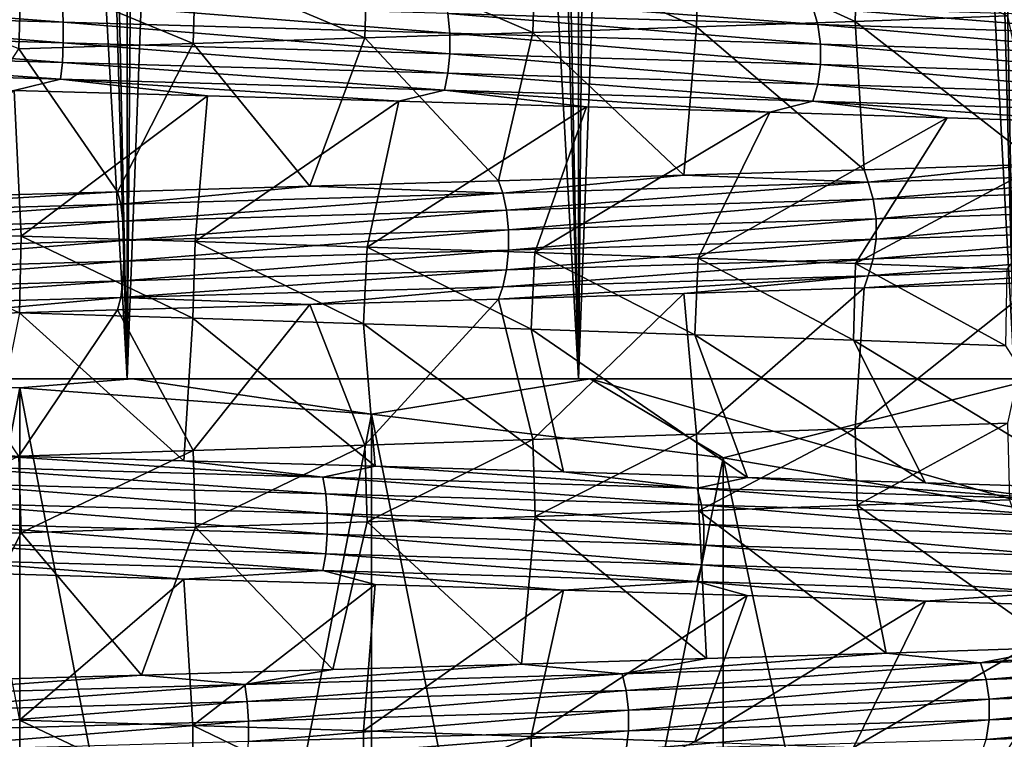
# Model space of a CAD drawing. Header units: metres. Extents: x -206 to 75, y -104 to 104.
# Tile 527 of 656: x 1.32 to 5.01, y -98.35 to -95.65. Entities that reach past the tile are written whole.
import ezdxf

# ---------------------------------------------------------------- set-up
doc = ezdxf.new("R2010")
doc.units = ezdxf.units.M
doc.layers.add('solid_01_1-CONSUMER_THERM_B_125288', color=7, linetype='CONTINUOUS')

msp = doc.modelspace()

# ---------------------------------------------------------------- linework, layer by layer
at = {"layer": 'solid_01_1-CONSUMER_THERM_B_125288'}
for points in [[(5.052959, -66.424324, 36.694572), (4.244294, -66.443359, 36.999039), (5.051363, -97, 36.695225)], [(3.417551, -66.462318, 37.249916), (2.575814, -66.481163, 37.446243), (3.416506, -97, 37.250195)], [(3.417551, -66.462318, 37.249916), (3.416506, -97, 37.250195), (5.051363, -97, 36.695225)], [(4.244294, -66.443359, 36.999039), (3.417551, -66.462318, 37.249916), (5.051363, -97, 36.695225)], [(1.723712, -66.499924, 37.586971), (0.863529, -66.518829, 37.671722), (1.72316, -97, 37.587044)], [(1.723712, -66.499924, 37.586971), (1.72316, -97, 37.587044), (3.416506, -97, 37.250195)], [(2.575814, -66.481163, 37.446243), (1.723712, -66.499924, 37.586971), (3.416506, -97, 37.250195)], [(0.863529, -66.518829, 37.671722), (0.00008, -66.537857, 37.700001), (1.72316, -97, 37.587044)], [(0.00008, -66.537857, 37.700001), (0.000094, -97, 37.700001), (1.72316, -97, 37.587044)], [(1.101931, -67.469055, 11.346075), (1.723034, -97, 11.412938), (-0.000094, -97, 11.3)], [(1.101931, -67.469055, 11.346075), (1.968711, -67.488083, 11.447637), (1.723034, -97, 11.412938)], [(1.968711, -67.488083, 11.447637), (2.826872, -67.507278, 11.60625), (1.723034, -97, 11.412938)], [(2.826872, -67.507278, 11.60625), (3.416415, -97, 11.74978), (1.723034, -97, 11.412938)], [(2.826872, -67.507278, 11.60625), (3.673147, -67.526497, 11.821357), (3.416415, -97, 11.74978)], [(3.673147, -67.526497, 11.821357), (4.503291, -67.545586, 12.091924), (3.416415, -97, 11.74978)], [(4.503291, -67.545586, 12.091924), (5.051296, -97, 12.304746), (3.416415, -97, 11.74978)], [(4.503291, -67.545586, 12.091924), (5.313622, -67.564568, 12.41673), (5.051296, -97, 12.304746)], [(3.858784, -95.681252, 32.961666), (3.253942, -95.413544, 33.212166), (3.867961, -95.392776, 32.957474)], [(3.858784, -95.681252, 32.961666), (3.867961, -95.392776, 32.957474), (4.453335, -95.660545, 32.664425)], [(4.453335, -95.660545, 32.664425), (3.867961, -95.392776, 32.957474), (4.462443, -95.372154, 32.659447)], [(4.453335, -95.660545, 32.664425), (4.462443, -95.372154, 32.659447), (5.024813, -95.639755, 32.32568)], [(2.614315, -95.72226, 33.424984), (1.978769, -95.454987, 33.587051), (2.623176, -95.434349, 33.422386)], [(2.614315, -95.72226, 33.424984), (2.623176, -95.434349, 33.422386), (3.244897, -95.701797, 33.215542)], [(3.244897, -95.701797, 33.215542), (2.623176, -95.434349, 33.422386), (3.253942, -95.413544, 33.212166)], [(3.244897, -95.701797, 33.215542), (3.253942, -95.413544, 33.212166), (3.858784, -95.681252, 32.961666)], [(1.970097, -95.742867, 33.588932), (1.325128, -95.475449, 33.705109), (1.978769, -95.454987, 33.587051)], [(1.970097, -95.742867, 33.588932), (1.978769, -95.454987, 33.587051), (2.614315, -95.72226, 33.424984)], [(1.316332, -95.763649, 33.706371), (0.664431, -95.495979, 33.776234), (1.325128, -95.475449, 33.705109)], [(1.316332, -95.763649, 33.706371), (1.325128, -95.475449, 33.705109), (1.970097, -95.742867, 33.588932)], [(0.003855, -95.549034, 14.053167), (0.003866, -95.622581, 14.028801), (1.483372, -95.663513, 14.133797)], [(1.479918, -95.589966, 14.157919), (0.003855, -95.549034, 14.053167), (1.483372, -95.663513, 14.133797)], [(2.913504, -95.567596, 14.514471), (2.926106, -95.630905, 14.47128), (4.313899, -95.671837, 14.985318)], [(4.295321, -95.608536, 15.026295), (2.913504, -95.567596, 14.514471), (4.313899, -95.671837, 14.985318)], [(1.479918, -95.589966, 14.157919), (1.483372, -95.663513, 14.133797), (2.932933, -95.704453, 14.447887)], [(2.926106, -95.630905, 14.47128), (1.479918, -95.589966, 14.157919), (2.932933, -95.704453, 14.447887)], [(4.295321, -95.608536, 15.026295), (4.313899, -95.671837, 14.985318), (5.615119, -95.712769, 15.689865)], [(5.590938, -95.649467, 15.727807), (4.295321, -95.608536, 15.026295), (5.615119, -95.712769, 15.689865)], [(0.003866, -95.622581, 14.028801), (0.003868, -95.699448, 14.028867), (1.483365, -95.740387, 14.133862)], [(1.483372, -95.663513, 14.133797), (0.003866, -95.622581, 14.028801), (1.483365, -95.740387, 14.133862)], [(2.926106, -95.630905, 14.47128), (2.932933, -95.704453, 14.447887), (4.323963, -95.745384, 14.963124)], [(4.313899, -95.671837, 14.985318), (2.926106, -95.630905, 14.47128), (4.323963, -95.745384, 14.963124)], [(4.453335, -95.660545, 32.664425), (5.024813, -95.639755, 32.32568), (5.141578, -96.195999, 33.471413)], [(1.483372, -95.663513, 14.133797), (1.483365, -95.740387, 14.133862), (2.932917, -95.781319, 14.447951)], [(2.932933, -95.704453, 14.447887), (1.483372, -95.663513, 14.133797), (2.932917, -95.781319, 14.447951)], [(3.244897, -95.701797, 33.215542), (3.858784, -95.681252, 32.961666), (3.811095, -96.237297, 34.112274)], [(3.858784, -95.681252, 32.961666), (4.487851, -96.216675, 33.815487), (3.811095, -96.237297, 34.112274)], [(3.858784, -95.681252, 32.961666), (4.453335, -95.660545, 32.664425), (4.487851, -96.216675, 33.815487)], [(4.313899, -95.671837, 14.985318), (4.323963, -95.745384, 14.963124), (5.628219, -95.786324, 15.669314)], [(5.615119, -95.712769, 15.689865), (4.313899, -95.671837, 14.985318), (5.628219, -95.786324, 15.669314)], [(4.453335, -95.660545, 32.664425), (5.141578, -96.195999, 33.471413), (4.487851, -96.216675, 33.815487)], [(0.003868, -95.699448, 14.028867), (0.00386, -95.772964, 14.053352), (1.479897, -95.813904, 14.158103)], [(1.483365, -95.740387, 14.133862), (0.003868, -95.699448, 14.028867), (1.479897, -95.813904, 14.158103)], [(1.970097, -95.742867, 33.588932), (2.614315, -95.72226, 33.424984), (2.407746, -96.27832, 34.556358)], [(2.614315, -95.72226, 33.424984), (3.11618, -96.257828, 34.359711), (2.407746, -96.27832, 34.556358)], [(2.614315, -95.72226, 33.424984), (3.244897, -95.701797, 33.215542), (3.11618, -96.257828, 34.359711)], [(2.932933, -95.704453, 14.447887), (2.932917, -95.781319, 14.447951), (4.323938, -95.822258, 14.963185)], [(4.323963, -95.745384, 14.963124), (2.932933, -95.704453, 14.447887), (4.323938, -95.822258, 14.963185)], [(3.244897, -95.701797, 33.215542), (3.811095, -96.237297, 34.112274), (3.11618, -96.257828, 34.359711)], [(1.316332, -95.763649, 33.706371), (1.687061, -96.298904, 34.701874), (0.955416, -96.319572, 34.79599)], [(1.316332, -95.763649, 33.706371), (1.970097, -95.742867, 33.588932), (1.687061, -96.298904, 34.701874)], [(1.483365, -95.740387, 14.133862), (1.479897, -95.813904, 14.158103), (2.926059, -95.854843, 14.471459)], [(2.932917, -95.781319, 14.447951), (1.483365, -95.740387, 14.133862), (2.926059, -95.854843, 14.471459)], [(1.970097, -95.742867, 33.588932), (2.407746, -96.27832, 34.556358), (1.687061, -96.298904, 34.701874)], [(4.323963, -95.745384, 14.963124), (4.323938, -95.822258, 14.963185), (5.628186, -95.86319, 15.669371)], [(5.628219, -95.786324, 15.669314), (4.323963, -95.745384, 14.963124), (5.628186, -95.86319, 15.669371)], [(0.00386, -95.772964, 14.053352), (0.003843, -95.836189, 14.098427), (1.473512, -95.877121, 14.202724)], [(1.479897, -95.813904, 14.158103), (0.00386, -95.772964, 14.053352), (1.473512, -95.877121, 14.202724)], [(2.932917, -95.781319, 14.447951), (2.926059, -95.854843, 14.471459), (4.313828, -95.895782, 14.985489)], [(4.323938, -95.822258, 14.963185), (2.932917, -95.781319, 14.447951), (4.313828, -95.895782, 14.985489)], [(1.473512, -95.877121, 14.202724), (0.003843, -95.836189, 14.098427), (1.299628, -95.918777, 14.241439)], [(1.479897, -95.813904, 14.158103), (1.473512, -95.877121, 14.202724), (2.913434, -95.91806, 14.514728)], [(2.926059, -95.854843, 14.471459), (1.479897, -95.813904, 14.158103), (2.913434, -95.91806, 14.514728)], [(4.323938, -95.822258, 14.963185), (4.313828, -95.895782, 14.985489), (5.615024, -95.936714, 15.690024)], [(5.628186, -95.86319, 15.669371), (4.323938, -95.822258, 14.963185), (5.615024, -95.936714, 15.690024)], [(1.473512, -95.877121, 14.202724), (1.299628, -95.918777, 14.241439), (2.024502, -95.93927, 14.359615)], [(1.473512, -95.877121, 14.202724), (2.024502, -95.93927, 14.359615), (2.741652, -95.959785, 14.529802)], [(2.913434, -95.91806, 14.514728), (1.473512, -95.877121, 14.202724), (2.741652, -95.959785, 14.529802)], [(2.926059, -95.854843, 14.471459), (2.913434, -95.91806, 14.514728), (4.295216, -95.958992, 15.026538)], [(4.313828, -95.895782, 14.985489), (2.926059, -95.854843, 14.471459), (4.295216, -95.958992, 15.026538)], [(4.313828, -95.895782, 14.985489), (4.295216, -95.958992, 15.026538), (5.590799, -95.999931, 15.728033)], [(5.615024, -95.936714, 15.690024), (4.313828, -95.895782, 14.985489), (5.590799, -95.999931, 15.728033)], [(1.299628, -95.918777, 14.241439), (0.664533, -96.444603, 15.223773), (1.325132, -96.465363, 15.294891)], [(2.024502, -95.93927, 14.359615), (1.299628, -95.918777, 14.241439), (1.325132, -96.465363, 15.294891)], [(2.024502, -95.93927, 14.359615), (1.325132, -96.465363, 15.294891), (1.978721, -96.485901, 15.41294)], [(2.741652, -95.959785, 14.529802), (2.024502, -95.93927, 14.359615), (1.978721, -96.485901, 15.41294)], [(2.913434, -95.91806, 14.514728), (2.741652, -95.959785, 14.529802), (3.44644, -95.980377, 14.7511)], [(2.913434, -95.91806, 14.514728), (3.44644, -95.980377, 14.7511), (4.133851, -96.001045, 15.022023)], [(4.295216, -95.958992, 15.026538), (2.913434, -95.91806, 14.514728), (4.133851, -96.001045, 15.022023)], [(2.741652, -95.959785, 14.529802), (1.978721, -96.485901, 15.41294), (2.622749, -96.506386, 15.57749)], [(3.44644, -95.980377, 14.7511), (2.741652, -95.959785, 14.529802), (2.622749, -96.506386, 15.57749)], [(3.44644, -95.980377, 14.7511), (2.622749, -96.506386, 15.57749), (3.252615, -96.526939, 15.787337)], [(4.133851, -96.001045, 15.022023), (3.44644, -95.980377, 14.7511), (3.252615, -96.526939, 15.787337)], [(4.295216, -95.958992, 15.026538), (4.133851, -96.001045, 15.022023), (4.798892, -96.021713, 15.340535)], [(4.295216, -95.958992, 15.026538), (4.798892, -96.021713, 15.340535), (5.437406, -96.042274, 15.704429)], [(5.590799, -95.999931, 15.728033), (4.295216, -95.958992, 15.026538), (5.437406, -96.042274, 15.704429)], [(4.133851, -96.001045, 15.022023), (3.252615, -96.526939, 15.787337), (3.864288, -96.5476, 16.040846)], [(4.798892, -96.021713, 15.340535), (4.133851, -96.001045, 15.022023), (3.864288, -96.5476, 16.040846)], [(4.798892, -96.021713, 15.340535), (3.864288, -96.5476, 16.040846), (4.45543, -96.568291, 16.33672)], [(5.437406, -96.042274, 15.704429), (4.798892, -96.021713, 15.340535), (4.45543, -96.568291, 16.33672)], [(5.437406, -96.042274, 15.704429), (4.45543, -96.568291, 16.33672), (5.023832, -96.588844, 16.673691)], [(4.502425, -96.263504, 33.876835), (4.487851, -96.216675, 33.815487), (5.141578, -96.195999, 33.471413)], [(4.502425, -96.263504, 33.876835), (5.141578, -96.195999, 33.471413), (5.782485, -96.222572, 33.147068)], [(3.132417, -96.304443, 34.419369), (3.11618, -96.257828, 34.359711), (3.811095, -96.237297, 34.112274)], [(3.132417, -96.304443, 34.419369), (3.811095, -96.237297, 34.112274), (4.502425, -96.263504, 33.876835)], [(4.502425, -96.263504, 33.876835), (3.811095, -96.237297, 34.112274), (4.487851, -96.216675, 33.815487)], [(4.502425, -96.263504, 33.876835), (5.782485, -96.222572, 33.147068), (4.521893, -96.326782, 33.917377)], [(5.782485, -96.222572, 33.147068), (5.807488, -96.285843, 33.18446), (4.521893, -96.326782, 33.917377)], [(1.699607, -96.345375, 34.762417), (1.687061, -96.298904, 34.701874), (2.407746, -96.27832, 34.556358)], [(1.699607, -96.345375, 34.762417), (2.407746, -96.27832, 34.556358), (3.132417, -96.304443, 34.419369)], [(3.132417, -96.304443, 34.419369), (2.407746, -96.27832, 34.556358), (3.11618, -96.257828, 34.359711)], [(3.132417, -96.304443, 34.419369), (4.502425, -96.263504, 33.876835), (3.145961, -96.367714, 34.462254)], [(4.502425, -96.263504, 33.876835), (4.521893, -96.326782, 33.917377), (3.145961, -96.367714, 34.462254)], [(0.232445, -96.386314, 34.899174), (0.955416, -96.319572, 34.79599), (1.687061, -96.298904, 34.701874)], [(0.232445, -96.386314, 34.899174), (1.687061, -96.298904, 34.701874), (1.699607, -96.345375, 34.762417)], [(1.699607, -96.345375, 34.762417), (3.132417, -96.304443, 34.419369), (1.706956, -96.408646, 34.806789)], [(3.132417, -96.304443, 34.419369), (3.145961, -96.367714, 34.462254), (1.706956, -96.408646, 34.806789)], [(4.521893, -96.326782, 33.917377), (5.807488, -96.285843, 33.18446), (4.532445, -96.400345, 33.939354)], [(5.807488, -96.285843, 33.18446), (5.82104, -96.359413, 33.204727), (4.532445, -96.400345, 33.939354)], [(0.232445, -96.386314, 34.899174), (1.699607, -96.345375, 34.762417), (0.233451, -96.449585, 34.944134)], [(1.699607, -96.345375, 34.762417), (1.706956, -96.408646, 34.806789), (0.233451, -96.449585, 34.944134)], [(3.145961, -96.367714, 34.462254), (4.521893, -96.326782, 33.917377), (3.153302, -96.441284, 34.485504)], [(4.521893, -96.326782, 33.917377), (4.532445, -96.400345, 33.939354), (3.153302, -96.441284, 34.485504)], [(1.706956, -96.408646, 34.806789), (3.145961, -96.367714, 34.462254), (1.710938, -96.482216, 34.830845)], [(3.145961, -96.367714, 34.462254), (3.153302, -96.441284, 34.485504), (1.710938, -96.482216, 34.830845)], [(5.82104, -96.359413, 33.204727), (5.821001, -96.436302, 33.20467), (4.532414, -96.477242, 33.939297)], [(4.532445, -96.400345, 33.939354), (5.82104, -96.359413, 33.204727), (4.532414, -96.477242, 33.939297)], [(0.233451, -96.449585, 34.944134), (1.706956, -96.408646, 34.806789), (0.233994, -96.523155, 34.96851)], [(1.706956, -96.408646, 34.806789), (1.710938, -96.482216, 34.830845), (0.233994, -96.523155, 34.96851)], [(4.532445, -96.400345, 33.939354), (4.532414, -96.477242, 33.939297), (3.153279, -96.518181, 34.485443)], [(3.153302, -96.441284, 34.485504), (4.532445, -96.400345, 33.939354), (3.153279, -96.518181, 34.485443)], [(1.319519, -96.752762, 15.294086), (1.325132, -96.465363, 15.294891), (0.664533, -96.444603, 15.223773)], [(1.969361, -96.773293, 15.410907), (1.325132, -96.465363, 15.294891), (1.319519, -96.752762, 15.294086)], [(1.969361, -96.773293, 15.410907), (1.978721, -96.485901, 15.41294), (1.325132, -96.465363, 15.294891)], [(3.153302, -96.441284, 34.485504), (3.153279, -96.518181, 34.485443), (1.710925, -96.559113, 34.83078)], [(1.710938, -96.482216, 34.830845), (3.153302, -96.441284, 34.485504), (1.710925, -96.559113, 34.83078)], [(5.821001, -96.436302, 33.20467), (5.80738, -96.509842, 33.184303), (4.521807, -96.550781, 33.91721)], [(4.532414, -96.477242, 33.939297), (5.821001, -96.436302, 33.20467), (4.521807, -96.550781, 33.91721)], [(1.710938, -96.482216, 34.830845), (1.710925, -96.559113, 34.83078), (0.23399, -96.600052, 34.968445)], [(0.233994, -96.523155, 34.96851), (1.710938, -96.482216, 34.830845), (0.23399, -96.600052, 34.968445)], [(2.609765, -96.793976, 15.573684), (1.978721, -96.485901, 15.41294), (1.969361, -96.773293, 15.410907)], [(2.609765, -96.793976, 15.573684), (2.622749, -96.506386, 15.57749), (1.978721, -96.485901, 15.41294)], [(3.238355, -96.814644, 15.782027), (2.622749, -96.506386, 15.57749), (2.609765, -96.793976, 15.573684)], [(3.238355, -96.814644, 15.782027), (3.252615, -96.526939, 15.787337), (2.622749, -96.506386, 15.57749)], [(4.532414, -96.477242, 33.939297), (4.521807, -96.550781, 33.91721), (3.145899, -96.591721, 34.462078)], [(3.153279, -96.518181, 34.485443), (4.532414, -96.477242, 33.939297), (3.145899, -96.591721, 34.462078)], [(3.153279, -96.518181, 34.485443), (3.145899, -96.591721, 34.462078), (1.70692, -96.63266, 34.806602)], [(1.710925, -96.559113, 34.83078), (3.153279, -96.518181, 34.485443), (1.70692, -96.63266, 34.806602)], [(3.852337, -96.835213, 16.035397), (3.252615, -96.526939, 15.787337), (3.238355, -96.814644, 15.782027)], [(3.852337, -96.835213, 16.035397), (3.864288, -96.5476, 16.040846), (3.252615, -96.526939, 15.787337)], [(5.80738, -96.509842, 33.184303), (5.782333, -96.573029, 33.146851), (4.502306, -96.61396, 33.876595)], [(4.521807, -96.550781, 33.91721), (5.80738, -96.509842, 33.184303), (4.502306, -96.61396, 33.876595)], [(1.710925, -96.559113, 34.83078), (1.70692, -96.63266, 34.806602), (0.233441, -96.673592, 34.943947)], [(0.23399, -96.600052, 34.968445), (1.710925, -96.559113, 34.83078), (0.233441, -96.673592, 34.943947)], [(4.521807, -96.550781, 33.91721), (4.502306, -96.61396, 33.876595), (3.132333, -96.6549, 34.419113)], [(3.145899, -96.591721, 34.462078), (4.521807, -96.550781, 33.91721), (3.132333, -96.6549, 34.419113)], [(4.447313, -96.855698, 16.332294), (3.864288, -96.5476, 16.040846), (3.852337, -96.835213, 16.035397)], [(4.447313, -96.855698, 16.332294), (4.45543, -96.568291, 16.33672), (3.864288, -96.5476, 16.040846)], [(5.019166, -96.876251, 16.670698), (4.45543, -96.568291, 16.33672), (4.447313, -96.855698, 16.332294)], [(5.019166, -96.876251, 16.670698), (5.023832, -96.588844, 16.673691), (4.45543, -96.568291, 16.33672)], [(5.782333, -96.573029, 33.146851), (5.14159, -96.639183, 33.471409), (4.487878, -96.659767, 33.815475)], [(4.502306, -96.61396, 33.876595), (5.782333, -96.573029, 33.146851), (4.487878, -96.659767, 33.815475)], [(3.145899, -96.591721, 34.462078), (3.132333, -96.6549, 34.419113), (1.699559, -96.695831, 34.762157)], [(1.70692, -96.63266, 34.806602), (3.145899, -96.591721, 34.462078), (1.699559, -96.695831, 34.762157)], [(4.502306, -96.61396, 33.876595), (3.811119, -96.68042, 34.112263), (3.116182, -96.701096, 34.359707)], [(3.132333, -96.6549, 34.419113), (4.502306, -96.61396, 33.876595), (3.116182, -96.701096, 34.359707)], [(4.502306, -96.61396, 33.876595), (4.487878, -96.659767, 33.815475), (3.811119, -96.68042, 34.112263)], [(1.70692, -96.63266, 34.806602), (1.699559, -96.695831, 34.762157), (0.232435, -96.736771, 34.898907)], [(0.233441, -96.673592, 34.943947), (1.70692, -96.63266, 34.806602), (0.232435, -96.736771, 34.898907)], [(5.14159, -96.639183, 33.471409), (5.024972, -97.166321, 32.325577), (4.453504, -97.18679, 32.66433)], [(4.487878, -96.659767, 33.815475), (5.14159, -96.639183, 33.471409), (4.453504, -97.18679, 32.66433)], [(1.699559, -96.695831, 34.762157), (3.132333, -96.6549, 34.419113), (2.407738, -96.72168, 34.556362)], [(3.132333, -96.6549, 34.419113), (3.116182, -96.701096, 34.359707), (2.407738, -96.72168, 34.556362)], [(3.116182, -96.701096, 34.359707), (3.811119, -96.68042, 34.112263), (3.245074, -97.228081, 33.215473)], [(3.811119, -96.68042, 34.112263), (3.858968, -97.207359, 32.961582), (3.245074, -97.228081, 33.215473)], [(3.811119, -96.68042, 34.112263), (4.487878, -96.659767, 33.815475), (3.858968, -97.207359, 32.961582)], [(4.487878, -96.659767, 33.815475), (4.453504, -97.18679, 32.66433), (3.858968, -97.207359, 32.961582)], [(0.232435, -96.736771, 34.898907), (1.699559, -96.695831, 34.762157), (0.955432, -96.762703, 34.79599)], [(1.699559, -96.695831, 34.762157), (1.687057, -96.742172, 34.701878), (0.955432, -96.762703, 34.79599)], [(1.699559, -96.695831, 34.762157), (2.407738, -96.72168, 34.556362), (1.687057, -96.742172, 34.701878)], [(1.687057, -96.742172, 34.701878), (2.407738, -96.72168, 34.556362), (1.970329, -97.269569, 33.588882)], [(2.407738, -96.72168, 34.556362), (2.614546, -97.248878, 33.424919), (1.970329, -97.269569, 33.588882)], [(2.407738, -96.72168, 34.556362), (3.116182, -96.701096, 34.359707), (2.614546, -97.248878, 33.424919)], [(3.116182, -96.701096, 34.359707), (3.245074, -97.228081, 33.215473), (2.614546, -97.248878, 33.424919)], [(0.955432, -96.762703, 34.79599), (1.687057, -96.742172, 34.701878), (1.316593, -97.290047, 33.706333)], [(1.319519, -96.752762, 15.294086), (1.209954, -97.287209, 14.230543), (1.935889, -97.307701, 14.342269)], [(1.687057, -96.742172, 34.701878), (1.970329, -97.269569, 33.588882), (1.316593, -97.290047, 33.706333)], [(1.969361, -96.773293, 15.410907), (1.319519, -96.752762, 15.294086), (1.935889, -97.307701, 14.342269)], [(1.969361, -96.773293, 15.410907), (1.935889, -97.307701, 14.342269), (2.652921, -97.328308, 14.505738)], [(2.609765, -96.793976, 15.573684), (1.969361, -96.773293, 15.410907), (2.652921, -97.328308, 14.505738)], [(2.609765, -96.793976, 15.573684), (2.652921, -97.328308, 14.505738), (3.359495, -97.348999, 14.720773)], [(3.238355, -96.814644, 15.782027), (2.609765, -96.793976, 15.573684), (3.359495, -97.348999, 14.720773)], [(3.238355, -96.814644, 15.782027), (3.359495, -97.348999, 14.720773), (4.049346, -97.369637, 14.985674)], [(3.852337, -96.835213, 16.035397), (3.238355, -96.814644, 15.782027), (4.049346, -97.369637, 14.985674)], [(3.852337, -96.835213, 16.035397), (4.049346, -97.369637, 14.985674), (4.718089, -97.390198, 15.29875)], [(4.447313, -96.855698, 16.332294), (3.852337, -96.835213, 16.035397), (4.718089, -97.390198, 15.29875)], [(4.447313, -96.855698, 16.332294), (4.718089, -97.390198, 15.29875), (5.360478, -97.410683, 15.657341)], [(5.019166, -96.876251, 16.670698), (4.447313, -96.855698, 16.332294), (5.360478, -97.410683, 15.657341)], [(5.130156, -97, 10.404557), (-5.130156, -97, 10.404557), (-6.731843, -97, 11.095438)], [(5.130156, -97, 10.404557), (-6.731843, -97, 11.095438), (6.731843, -97, 11.095438)], [(-0.000094, -97, 11.3), (6.731843, -97, 11.095438), (-6.731843, -97, 11.095438)], [(6.731843, -97, 37.90456), (-6.731843, -97, 37.90456), (-5.130156, -97, 38.595444)], [(0.000094, -97, 37.700001), (-6.731843, -97, 37.90456), (6.731843, -97, 37.90456)], [(3.459293, -97, 9.90434), (-3.459293, -97, 9.90434), (-5.130156, -97, 10.404557)], [(3.459293, -97, 9.90434), (-5.130156, -97, 10.404557), (5.130156, -97, 10.404557)], [(5.130156, -97, 38.595444), (-5.130156, -97, 38.595444), (-3.459293, -97, 39.095661)], [(6.731843, -97, 37.90456), (-5.130156, -97, 38.595444), (5.130156, -97, 38.595444)], [(1.741593, -97, 9.601448), (-1.741593, -97, 9.601448), (-3.459293, -97, 9.90434)], [(1.741593, -97, 9.601448), (-3.459293, -97, 9.90434), (3.459293, -97, 9.90434)], [(3.459293, -97, 39.095661), (-3.459293, -97, 39.095661), (-1.741593, -97, 39.398552)], [(5.130156, -97, 38.595444), (-3.459293, -97, 39.095661), (3.459293, -97, 39.095661)], [(1.741593, -97, 9.601448), (0, -97, 9.5), (-1.741593, -97, 9.601448)], [(1.741593, -97, 39.398552), (-1.741593, -97, 39.398552), (0, -97, 39.5)], [(3.459293, -97, 39.095661), (-1.741593, -97, 39.398552), (1.741593, -97, 39.398552)], [(-0.000094, -97, 11.3), (1.723034, -97, 11.412938), (6.731843, -97, 11.095438)], [(1.320345, -97.033493, 9.5), (0, -104, 9.5), (0, -97, 9.5)], [(0, -97, 39.5), (0, -104, 39.5), (1.320345, -103.966507, 39.5)], [(1.320339, -97.033493, 39.5), (0, -97, 39.5), (1.320345, -103.966507, 39.5)], [(1.741593, -97, 9.601448), (1.320345, -97.033493, 9.5), (0, -97, 9.5)], [(1.741593, -97, 39.398552), (0, -97, 39.5), (1.320339, -97.033493, 39.5)], [(1.72316, -97, 37.587044), (0.000094, -97, 37.700001), (6.731843, -97, 37.90456)], [(1.741593, -97, 39.398552), (1.320339, -97.033493, 39.5), (2.639178, -97.133018, 39.5)], [(1.741593, -97, 9.601448), (2.639189, -97.133018, 9.5), (1.320345, -97.033493, 9.5)], [(1.723034, -97, 11.412938), (3.416415, -97, 11.74978), (6.731843, -97, 11.095438)], [(1.72316, -97, 37.587044), (6.731843, -97, 37.90456), (8.242769, -97, 37.03223)], [(3.416506, -97, 37.250195), (1.72316, -97, 37.587044), (8.242769, -97, 37.03223)], [(1.741593, -97, 9.601448), (3.459293, -97, 9.90434), (2.639189, -97.133018, 9.5)], [(3.459293, -97, 39.095661), (1.741593, -97, 39.398552), (2.639178, -97.133018, 39.5)], [(3.459293, -97, 39.095661), (2.639178, -97.133018, 39.5), (3.95918, -97.296585, 39.5)], [(3.459293, -97, 9.90434), (3.959195, -97.296593, 9.5), (2.639189, -97.133018, 9.5)], [(3.416415, -97, 11.74978), (8.242769, -97, 11.967772), (6.731843, -97, 11.095438)], [(3.416415, -97, 11.74978), (5.051296, -97, 12.304746), (8.242769, -97, 11.967772)], [(5.051363, -97, 36.695225), (3.416506, -97, 37.250195), (8.242769, -97, 37.03223)], [(3.459293, -97, 9.90434), (5.130156, -97, 10.404557), (3.959195, -97.296593, 9.5)], [(3.459293, -97, 39.095661), (3.95918, -97.296585, 39.5), (5.28464, -97.521751, 39.5)], [(5.130156, -97, 38.595444), (3.459293, -97, 39.095661), (5.28464, -97.521751, 39.5)], [(5.130156, -97, 10.404557), (5.284655, -97.521751, 9.5), (3.959195, -97.296593, 9.5)], [(1.320345, -97.033493, 9.5), (1.320339, -103.966507, 9.5), (0, -104, 9.5)], [(1.320345, -97.033493, 9.5), (2.639189, -97.133018, 9.5), (1.320339, -103.966507, 9.5)], [(1.320339, -97.033493, 39.5), (1.320345, -103.966507, 39.5), (2.639189, -103.866982, 39.5)], [(1.320339, -97.033493, 39.5), (2.639189, -103.866982, 39.5), (2.639178, -97.133018, 39.5)], [(2.639189, -97.133018, 9.5), (2.639178, -103.866982, 9.5), (1.320339, -103.966507, 9.5)], [(2.639189, -97.133018, 9.5), (3.959195, -97.296593, 9.5), (2.639178, -103.866982, 9.5)], [(2.639178, -97.133018, 39.5), (2.639189, -103.866982, 39.5), (3.959194, -103.703407, 39.5)], [(2.639178, -97.133018, 39.5), (3.959194, -103.703407, 39.5), (3.95918, -97.296585, 39.5)], [(4.461815, -97.474487, 32.65979), (4.453504, -97.18679, 32.66433), (5.024972, -97.166321, 32.325577)], [(4.461815, -97.474487, 32.65979), (5.024972, -97.166321, 32.325577), (5.033144, -97.45369, 32.320324)], [(3.253748, -97.515831, 33.212238), (3.245074, -97.228081, 33.215473), (3.858968, -97.207359, 32.961582)], [(3.253748, -97.515831, 33.212238), (3.858968, -97.207359, 32.961582), (3.867678, -97.495232, 32.957603)], [(3.867678, -97.495232, 32.957603), (3.858968, -97.207359, 32.961582), (4.453504, -97.18679, 32.66433)], [(3.867678, -97.495232, 32.957603), (4.453504, -97.18679, 32.66433), (4.461815, -97.474487, 32.65979)], [(2.623176, -97.536308, 33.422386), (2.614546, -97.248878, 33.424919), (3.245074, -97.228081, 33.215473)], [(2.623176, -97.536308, 33.422386), (3.245074, -97.228081, 33.215473), (3.253748, -97.515831, 33.212238)], [(1.325341, -97.577599, 33.705078), (1.316593, -97.290047, 33.706333), (1.970329, -97.269569, 33.588882)], [(1.325341, -97.577599, 33.705078), (1.970329, -97.269569, 33.588882), (1.979232, -97.556847, 33.586948)], [(1.979232, -97.556847, 33.586948), (1.970329, -97.269569, 33.588882), (2.614546, -97.248878, 33.424919)], [(1.979232, -97.556847, 33.586948), (2.614546, -97.248878, 33.424919), (2.623176, -97.536308, 33.422386)], [(0.664133, -97.598404, 33.776257), (1.316593, -97.290047, 33.706333), (1.325341, -97.577599, 33.705078)], [(2.457096, -97.368774, 14.392144), (1.209954, -97.287209, 14.230543), (1.004429, -97.327835, 14.146405)], [(2.457096, -97.368774, 14.392144), (1.935889, -97.307701, 14.342269), (1.209954, -97.287209, 14.230543)], [(2.457096, -97.368774, 14.392144), (2.652921, -97.328308, 14.505738), (1.935889, -97.307701, 14.342269)], [(3.959195, -97.296593, 9.5), (3.95918, -103.703407, 9.5), (2.639178, -103.866982, 9.5)], [(3.95918, -97.296585, 39.5), (3.959194, -103.703407, 39.5), (5.284655, -103.478249, 39.5)], [(3.95918, -97.296585, 39.5), (5.284655, -103.478249, 39.5), (5.28464, -97.521751, 39.5)], [(3.959195, -97.296593, 9.5), (5.284655, -97.521751, 9.5), (3.95918, -103.703407, 9.5)], [(1.004429, -97.327835, 14.146405), (1.008769, -97.391068, 14.101663), (2.467714, -97.431999, 14.348464)], [(2.457096, -97.368774, 14.392144), (1.004429, -97.327835, 14.146405), (2.467714, -97.431999, 14.348464)], [(3.860536, -97.409706, 14.841163), (2.652921, -97.328308, 14.505738), (2.457096, -97.368774, 14.392144)], [(3.860536, -97.409706, 14.841163), (3.359495, -97.348999, 14.720773), (2.652921, -97.328308, 14.505738)], [(3.860536, -97.409706, 14.841163), (4.049346, -97.369637, 14.985674), (3.359495, -97.348999, 14.720773)], [(1.008769, -97.391068, 14.101663), (1.011127, -97.464661, 14.077376), (2.473479, -97.505592, 14.324754)], [(2.467714, -97.431999, 14.348464), (1.008769, -97.391068, 14.101663), (2.473479, -97.505592, 14.324754)], [(2.457096, -97.368774, 14.392144), (2.467714, -97.431999, 14.348464), (3.877218, -97.472931, 14.799424)], [(3.860536, -97.409706, 14.841163), (2.457096, -97.368774, 14.392144), (3.877218, -97.472931, 14.799424)], [(5.186849, -97.450645, 15.483044), (4.049346, -97.369637, 14.985674), (3.860536, -97.409706, 14.841163)], [(5.186849, -97.450645, 15.483044), (4.718089, -97.390198, 15.29875), (4.049346, -97.369637, 14.985674)], [(5.186849, -97.450645, 15.483044), (5.360478, -97.410683, 15.657341), (4.718089, -97.390198, 15.29875)], [(3.860536, -97.409706, 14.841163), (3.877218, -97.472931, 14.799424), (5.209262, -97.51387, 15.444079)], [(5.186849, -97.450645, 15.483044), (3.860536, -97.409706, 14.841163), (5.209262, -97.51387, 15.444079)], [(1.011127, -97.464661, 14.077376), (1.011122, -97.541595, 14.077445), (2.473465, -97.582527, 14.324821)], [(2.473479, -97.505592, 14.324754), (1.011127, -97.464661, 14.077376), (2.473465, -97.582527, 14.324821)], [(2.467714, -97.431999, 14.348464), (2.473479, -97.505592, 14.324754), (3.886276, -97.546532, 14.776767)], [(3.877218, -97.472931, 14.799424), (2.467714, -97.431999, 14.348464), (3.886276, -97.546532, 14.776767)], [(4.461815, -97.474487, 32.65979), (5.033144, -97.45369, 32.320324), (5.220011, -98.007721, 33.426109)], [(3.253748, -97.515831, 33.212238), (3.867678, -97.495232, 32.957603), (3.895752, -98.049049, 34.078224)], [(3.867678, -97.495232, 32.957603), (4.461815, -97.474487, 32.65979), (4.569869, -98.028404, 33.77557)], [(3.867678, -97.495232, 32.957603), (4.569869, -98.028404, 33.77557), (3.895752, -98.049049, 34.078224)], [(3.877218, -97.472931, 14.799424), (3.886276, -97.546532, 14.776767), (5.221431, -97.587463, 15.422927)], [(5.209262, -97.51387, 15.444079), (3.877218, -97.472931, 14.799424), (5.221431, -97.587463, 15.422927)], [(4.461815, -97.474487, 32.65979), (5.220011, -98.007721, 33.426109), (4.569869, -98.028404, 33.77557)], [(1.979232, -97.556847, 33.586948), (2.623176, -97.536308, 33.422386), (2.494622, -98.090118, 34.53513)], [(2.473479, -97.505592, 14.324754), (2.473465, -97.582527, 14.324821), (3.886252, -97.623466, 14.776831)], [(3.886276, -97.546532, 14.776767), (2.473479, -97.505592, 14.324754), (3.886252, -97.623466, 14.776831)], [(2.623176, -97.536308, 33.422386), (3.201951, -98.069633, 34.3321), (2.494622, -98.090118, 34.53513)], [(2.623176, -97.536308, 33.422386), (3.253748, -97.515831, 33.212238), (3.201951, -98.069633, 34.3321)], [(3.253748, -97.515831, 33.212238), (3.895752, -98.049049, 34.078224), (3.201951, -98.069633, 34.3321)], [(5.284655, -97.521751, 9.5), (5.284641, -103.478249, 9.5), (3.95918, -103.703407, 9.5)], [(0.664133, -97.598404, 33.776257), (1.325341, -97.577599, 33.705078), (1.046423, -98.131287, 34.787209)], [(1.011122, -97.541595, 14.077445), (1.008756, -97.615158, 14.101855), (2.467673, -97.656097, 14.348654)], [(2.473465, -97.582527, 14.324821), (1.011122, -97.541595, 14.077445), (2.467673, -97.656097, 14.348654)], [(1.325341, -97.577599, 33.705078), (1.776361, -98.110634, 34.68679), (1.046423, -98.131287, 34.787209)], [(1.325341, -97.577599, 33.705078), (1.979232, -97.556847, 33.586948), (1.776361, -98.110634, 34.68679)], [(1.979232, -97.556847, 33.586948), (2.494622, -98.090118, 34.53513), (1.776361, -98.110634, 34.68679)], [(3.886276, -97.546532, 14.776767), (3.886252, -97.623466, 14.776831), (5.221399, -97.664406, 15.422988)], [(5.221431, -97.587463, 15.422927), (3.886276, -97.546532, 14.776767), (5.221399, -97.664406, 15.422988)], [(2.473465, -97.582527, 14.324821), (2.467673, -97.656097, 14.348654), (3.877151, -97.697037, 14.799605)], [(3.886252, -97.623466, 14.776831), (2.473465, -97.582527, 14.324821), (3.877151, -97.697037, 14.799605)], [(1.008756, -97.615158, 14.101855), (1.004407, -97.678291, 14.146671), (2.457037, -97.719223, 14.392405)], [(2.467673, -97.656097, 14.348654), (1.008756, -97.615158, 14.101855), (2.457037, -97.719223, 14.392405)], [(3.886252, -97.623466, 14.776831), (3.877151, -97.697037, 14.799605), (5.20917, -97.737976, 15.44425)], [(5.221399, -97.664406, 15.422988), (3.886252, -97.623466, 14.776831), (5.20917, -97.737976, 15.44425)], [(1.004407, -97.678291, 14.146671), (1.209929, -97.730515, 14.230541), (1.935864, -97.751053, 14.342264)], [(2.457037, -97.719223, 14.392405), (1.004407, -97.678291, 14.146671), (1.935864, -97.751053, 14.342264)], [(2.467673, -97.656097, 14.348654), (2.457037, -97.719223, 14.392405), (3.860441, -97.760162, 14.841413)], [(3.877151, -97.697037, 14.799605), (2.467673, -97.656097, 14.348654), (3.860441, -97.760162, 14.841413)], [(2.457037, -97.719223, 14.392405), (1.935864, -97.751053, 14.342264), (2.652886, -97.77153, 14.505729)], [(2.457037, -97.719223, 14.392405), (2.652886, -97.77153, 14.505729), (3.359437, -97.792099, 14.720752)], [(3.860441, -97.760162, 14.841413), (2.457037, -97.719223, 14.392405), (3.359437, -97.792099, 14.720752)], [(3.877151, -97.697037, 14.799605), (3.860441, -97.760162, 14.841413), (5.186719, -97.801094, 15.483277)], [(5.20917, -97.737976, 15.44425), (3.877151, -97.697037, 14.799605), (5.186719, -97.801094, 15.483277)], [(1.935864, -97.751053, 14.342264), (1.209929, -97.730515, 14.230541), (1.319441, -98.279449, 15.294074)], [(1.935864, -97.751053, 14.342264), (1.319441, -98.279449, 15.294074), (1.969266, -98.299934, 15.410886)], [(2.652886, -97.77153, 14.505729), (1.935864, -97.751053, 14.342264), (1.969266, -98.299934, 15.410886)], [(3.860441, -97.760162, 14.841413), (3.359437, -97.792099, 14.720752), (4.049282, -97.812737, 14.985646)], [(3.860441, -97.760162, 14.841413), (4.049282, -97.812737, 14.985646), (4.71805, -97.833427, 15.298731)], [(5.186719, -97.801094, 15.483277), (3.860441, -97.760162, 14.841413), (4.71805, -97.833427, 15.298731)], [(2.652886, -97.77153, 14.505729), (1.969266, -98.299934, 15.410886), (2.609673, -98.32029, 15.573656)], [(3.359437, -97.792099, 14.720752), (2.652886, -97.77153, 14.505729), (2.609673, -98.32029, 15.573656)], [(3.359437, -97.792099, 14.720752), (2.609673, -98.32029, 15.573656), (3.238277, -98.340752, 15.781998)], [(4.049282, -97.812737, 14.985646), (3.359437, -97.792099, 14.720752), (3.238277, -98.340752, 15.781998)], [(4.049282, -97.812737, 14.985646), (3.238277, -98.340752, 15.781998), (3.852279, -98.361435, 16.03537)], [(4.71805, -97.833427, 15.298731), (4.049282, -97.812737, 14.985646), (3.852279, -98.361435, 16.03537)], [(4.71805, -97.833427, 15.298731), (3.852279, -98.361435, 16.03537), (4.447262, -98.382248, 16.332268)], [(5.36046, -97.854034, 15.657331), (4.71805, -97.833427, 15.298731), (4.447262, -98.382248, 16.332268)], [(5.186719, -97.801094, 15.483277), (4.71805, -97.833427, 15.298731), (5.36046, -97.854034, 15.657331)], [(5.36046, -97.854034, 15.657331), (4.447262, -98.382248, 16.332268), (5.019121, -98.402969, 16.67067)], [(4.923758, -98.064682, 33.662846), (4.569869, -98.028404, 33.77557), (5.220011, -98.007721, 33.426109)], [(4.923758, -98.064682, 33.662846), (5.220011, -98.007721, 33.426109), (5.841442, -97.987122, 33.032589)], [(4.923758, -98.064682, 33.662846), (5.841442, -97.987122, 33.032589), (6.169169, -98.023743, 32.875645)], [(3.579553, -98.105614, 34.266582), (3.201951, -98.069633, 34.3321), (3.895752, -98.049049, 34.078224)], [(3.579553, -98.105614, 34.266582), (3.895752, -98.049049, 34.078224), (4.569869, -98.028404, 33.77557)], [(3.579553, -98.105614, 34.266582), (4.569869, -98.028404, 33.77557), (4.923758, -98.064682, 33.662846)], [(4.923758, -98.064682, 33.662846), (6.169169, -98.023743, 32.875645), (4.945027, -98.127876, 33.702427)], [(6.169169, -98.023743, 32.875645), (6.195819, -98.086945, 32.911823), (4.945027, -98.127876, 33.702427)], [(2.163882, -98.146553, 34.674892), (1.776361, -98.110634, 34.68679), (2.494622, -98.090118, 34.53513)], [(2.163882, -98.146553, 34.674892), (2.494622, -98.090118, 34.53513), (3.201951, -98.069633, 34.3321)], [(2.163882, -98.146553, 34.674892), (3.201951, -98.069633, 34.3321), (3.579553, -98.105614, 34.266582)], [(3.579553, -98.105614, 34.266582), (4.923758, -98.064682, 33.662846), (3.595016, -98.168808, 34.308773)], [(4.923758, -98.064682, 33.662846), (4.945027, -98.127876, 33.702427), (3.595016, -98.168808, 34.308773)], [(4.945027, -98.127876, 33.702427), (6.195819, -98.086945, 32.911823), (4.956582, -98.201492, 33.723934)], [(6.195819, -98.086945, 32.911823), (6.210297, -98.160561, 32.93148), (4.956582, -98.201492, 33.723934)], [(0.704542, -98.187485, 34.877964), (1.046423, -98.131287, 34.787209), (1.776361, -98.110634, 34.68679)], [(0.704542, -98.187485, 34.877964), (1.776361, -98.110634, 34.68679), (2.163882, -98.146553, 34.674892)], [(2.163882, -98.146553, 34.674892), (3.579553, -98.105614, 34.266582), (2.173229, -98.209747, 34.718845)], [(3.579553, -98.105614, 34.266582), (3.595016, -98.168808, 34.308773), (2.173229, -98.209747, 34.718845)], [(3.595016, -98.168808, 34.308773), (4.945027, -98.127876, 33.702427), (3.603416, -98.242424, 34.331696)], [(4.945027, -98.127876, 33.702427), (4.956582, -98.201492, 33.723934), (3.603416, -98.242424, 34.331696)], [(0.704542, -98.187485, 34.877964), (2.163882, -98.146553, 34.674892), (0.707585, -98.250679, 34.922791)], [(2.163882, -98.146553, 34.674892), (2.173229, -98.209747, 34.718845), (0.707585, -98.250679, 34.922791)], [(6.210297, -98.160561, 32.93148), (6.210254, -98.237518, 32.931427), (4.956547, -98.27845, 33.723873)], [(4.956582, -98.201492, 33.723934), (6.210297, -98.160561, 32.93148), (4.956547, -98.27845, 33.723873)], [(2.173229, -98.209747, 34.718845), (3.595016, -98.168808, 34.308773), (2.178307, -98.283363, 34.742725)], [(3.595016, -98.168808, 34.308773), (3.603416, -98.242424, 34.331696), (2.178307, -98.283363, 34.742725)], [(4.956582, -98.201492, 33.723934), (4.956547, -98.27845, 33.723873), (3.60339, -98.319389, 34.331631)], [(3.603416, -98.242424, 34.331696), (4.956582, -98.201492, 33.723934), (3.60339, -98.319389, 34.331631)], [(0.707585, -98.250679, 34.922791), (2.173229, -98.209747, 34.718845), (0.709238, -98.324295, 34.947151)], [(2.173229, -98.209747, 34.718845), (2.178307, -98.283363, 34.742725), (0.709238, -98.324295, 34.947151)], [(3.603416, -98.242424, 34.331696), (3.60339, -98.319389, 34.331631), (2.17829, -98.360321, 34.742661)], [(2.178307, -98.283363, 34.742725), (3.603416, -98.242424, 34.331696), (2.17829, -98.360321, 34.742661)], [(6.210254, -98.237518, 32.931427), (6.195699, -98.311096, 32.911671), (4.94493, -98.352036, 33.702259)], [(4.956547, -98.27845, 33.723873), (6.210254, -98.237518, 32.931427), (4.94493, -98.352036, 33.702259)], [(1.968864, -98.587532, 15.410799), (1.319441, -98.279449, 15.294074), (1.318505, -98.567047, 15.29394)], [(1.968864, -98.587532, 15.410799), (1.969266, -98.299934, 15.410886), (1.319441, -98.279449, 15.294074)], [(4.956547, -98.27845, 33.723873), (4.94493, -98.352036, 33.702259), (3.594944, -98.392975, 34.30859)], [(3.60339, -98.319389, 34.331631), (4.956547, -98.27845, 33.723873), (3.594944, -98.392975, 34.30859)], [(2.178307, -98.283363, 34.742725), (2.17829, -98.360321, 34.742661), (0.709231, -98.40126, 34.947083)], [(0.709238, -98.324295, 34.947151), (2.178307, -98.283363, 34.742725), (0.709231, -98.40126, 34.947083)], [(2.60973, -98.608215, 15.573673), (1.969266, -98.299934, 15.410886), (1.968864, -98.587532, 15.410799)], [(2.60973, -98.608215, 15.573673), (2.609673, -98.32029, 15.573656), (1.969266, -98.299934, 15.410886)], [(6.195699, -98.311096, 32.911671), (6.169006, -98.374191, 32.875431), (4.923627, -98.415131, 33.662613)], [(4.94493, -98.352036, 33.702259), (6.195699, -98.311096, 32.911671), (4.923627, -98.415131, 33.662613)], [(3.60339, -98.319389, 34.331631), (3.594944, -98.392975, 34.30859), (2.173183, -98.433914, 34.718655)], [(2.17829, -98.360321, 34.742661), (3.60339, -98.319389, 34.331631), (2.173183, -98.433914, 34.718655)], [(2.60973, -98.608215, 15.573673), (3.238277, -98.340752, 15.781998), (2.609673, -98.32029, 15.573656)], [(3.238552, -98.628922, 15.7821), (3.238277, -98.340752, 15.781998), (2.60973, -98.608215, 15.573673)], [(3.238552, -98.628922, 15.7821), (3.852279, -98.361435, 16.03537), (3.238277, -98.340752, 15.781998)]]:
    msp.add_3dface(points, dxfattribs=at)

doc.saveas('drawing.dxf')
